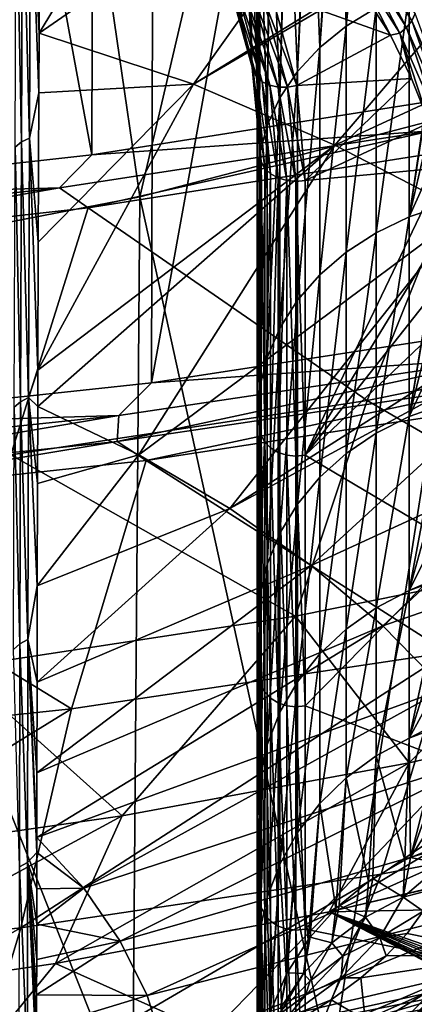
# Model space of a CAD drawing. Header units: metres. Extents: x -109 to 109, y -78 to 121.
# Tile 480 of 656: x 6.17 to 8.35, y -70.69 to -65.25. Entities that reach past the tile are written whole.
import ezdxf

# ---------------------------------------------------------------- set-up
doc = ezdxf.new("R2010")
doc.units = ezdxf.units.M
doc.layers.add('solid_508554_SW0001', color=7, linetype='CONTINUOUS')

msp = doc.modelspace()

# ---------------------------------------------------------------- linework, layer by layer
at = {"layer": 'solid_508554_SW0001'}
for points in [[(8.679568, -65.660881, 10.373251), (8.720603, -53.806625, 3.398955), (6.599189, -54.141064, 2.81969)], [(6.568147, -65.993744, 9.796714), (6.599189, -54.141064, 2.81969), (4.42756, -54.381783, 2.402754)], [(6.568147, -65.993744, 9.796714), (8.679568, -65.660881, 10.373251), (6.599189, -54.141064, 2.81969)], [(4.406734, -66.23333, 9.381738), (6.568147, -65.993744, 9.796714), (4.42756, -54.381783, 2.402754)], [(9.160439, -54.794617, 1.698173), (9.11958, -66.913872, 8.828834), (6.897811, -67.254082, 8.239582)], [(6.928705, -55.136349, 1.10628), (9.160439, -54.794617, 1.698173), (6.897811, -67.254082, 8.239582)], [(6.928705, -55.136349, 1.10628), (6.897811, -67.254082, 8.239582), (4.626338, -67.498848, 7.815628)], [(4.647057, -55.382214, 0.680429), (6.928705, -55.136349, 1.10628), (4.626338, -67.498848, 7.815628)], [(8.722846, -65.734924, 64.775879), (10.047925, -60.302502, 73.349113), (8.099108, -60.822842, 73.786934)], [(6.833147, -66.226768, 65.0597), (8.099108, -60.822842, 73.786934), (6.112429, -61.275059, 74.048141)], [(6.833147, -66.226768, 65.0597), (8.722846, -65.734924, 64.775879), (8.099108, -60.822842, 73.786934)], [(4.907339, -66.598061, 65.273888), (6.833147, -66.226768, 65.0597), (6.112429, -61.275059, 74.048141)], [(6.275365, -65.32135, 48.822262), (7.351036, -63.537388, 50.001472), (8.350706, -63.887497, 49.394333)], [(6.275365, -65.32135, 48.822262), (6.277951, -64.649918, 49.40554), (7.351036, -63.537388, 50.001472)], [(7.935505, -63.94083, 44.078503), (8.09767, -63.841423, 43.984051), (7.975189, -65.283073, 42.493587)], [(8.121918, -63.828846, 43.972095), (8.140751, -65.181992, 42.41161), (7.975189, -65.283073, 42.493587)], [(8.09767, -63.841423, 43.984051), (8.121918, -63.828846, 43.972095), (7.975189, -65.283073, 42.493587)], [(7.13067, -65.603554, 48.31292), (6.275365, -65.32135, 48.822262), (8.350706, -63.887497, 49.394333)], [(7.13067, -65.603554, 48.31292), (8.350706, -63.887497, 49.394333), (9.279592, -64.285103, 48.710468)], [(7.776372, -64.073097, 44.204178), (7.918058, -63.953369, 44.090416), (7.829485, -65.401169, 42.589367)], [(7.935505, -63.94083, 44.078503), (7.975189, -65.283073, 42.493587), (7.829485, -65.401169, 42.589367)], [(7.918058, -63.953369, 44.090416), (7.935505, -63.94083, 44.078503), (7.829485, -65.401169, 42.589367)], [(7.452459, -65.49263, 46.525612), (7.384515, -63.984989, 45.612316), (7.439012, -64.230385, 45.35128)], [(7.452459, -65.49263, 46.525612), (7.395384, -65.241585, 46.79443), (7.384515, -63.984989, 45.612316)], [(7.648664, -64.222198, 44.345852), (7.764994, -64.084412, 44.214928), (7.706512, -65.533951, 42.697052)], [(7.776372, -64.073097, 44.204178), (7.829485, -65.401169, 42.589367), (7.706512, -65.533951, 42.697052)], [(7.764994, -64.084412, 44.214928), (7.776372, -64.073097, 44.204178), (7.706512, -65.533951, 42.697052)], [(7.648664, -64.222198, 44.345852), (7.706512, -65.533951, 42.697052), (7.608694, -65.678802, 42.814526)], [(7.642294, -64.231285, 44.354488), (7.648664, -64.222198, 44.345852), (7.608694, -65.678802, 42.814526)], [(7.486363, -65.743538, 46.258709), (7.439012, -64.230385, 45.35128), (7.471802, -64.478699, 45.089233)], [(7.486363, -65.743538, 46.258709), (7.452459, -65.49263, 46.525612), (7.439012, -64.230385, 45.35128)], [(7.555707, -64.384254, 44.499832), (7.642294, -64.231285, 44.354488), (7.608694, -65.678802, 42.814526)], [(9.279366, -64.349251, 48.655594), (7.13067, -65.603554, 48.31292), (9.279592, -64.285103, 48.710468)], [(6.22783, -64.374672, 49.658268), (6.222131, -65.901428, 48.314564), (6.183236, -64.394333, 49.682369)], [(6.22783, -64.374672, 49.658268), (6.274186, -65.651733, 48.522438), (6.222131, -65.901428, 48.314564)], [(6.22783, -64.374672, 49.658268), (6.277951, -64.649918, 49.40554), (6.275365, -65.32135, 48.822262)], [(6.22783, -64.374672, 49.658268), (6.275365, -65.32135, 48.822262), (6.274186, -65.651733, 48.522438)], [(9.279366, -64.349251, 48.655594), (7.913142, -65.94088, 47.727947), (7.13067, -65.603554, 48.31292)], [(7.499924, -64.555038, 44.662109), (7.553017, -64.390335, 44.505611), (7.537958, -65.832855, 42.939468)], [(7.555707, -64.384254, 44.499832), (7.608694, -65.678802, 42.814526), (7.537958, -65.832855, 42.939468)], [(7.553017, -64.390335, 44.505611), (7.555707, -64.384254, 44.499832), (7.537958, -65.832855, 42.939468)], [(9.279366, -64.349251, 48.655594), (9.275825, -65.311646, 47.793457), (7.913142, -65.94088, 47.727947)], [(6.177534, -65.922646, 48.337292), (6.14296, -65.951332, 48.367916), (6.148665, -64.420921, 49.714832)], [(6.183236, -64.394333, 49.682369), (6.177534, -65.922646, 48.337292), (6.148665, -64.420921, 49.714832)], [(6.222131, -65.901428, 48.314564), (6.177534, -65.922646, 48.337292), (6.183236, -64.394333, 49.682369)], [(7.471802, -64.478699, 45.089233), (7.48275, -64.729065, 44.82708), (7.490259, -65.363289, 45.408688)], [(7.486363, -65.743538, 46.258709), (7.471802, -64.478699, 45.089233), (7.490259, -65.363289, 45.408688)], [(7.499924, -64.555038, 44.662109), (7.537958, -65.832855, 42.939468), (7.495699, -65.993095, 43.069424)], [(7.49939, -64.557587, 44.664532), (7.499924, -64.555038, 44.662109), (7.495699, -65.993095, 43.069424)], [(7.49939, -64.557587, 44.664532), (7.48275, -66.156349, 43.201824), (7.48275, -64.729065, 44.82708)], [(7.49939, -64.557587, 44.664532), (7.495699, -65.993095, 43.069424), (7.48275, -66.156349, 43.201824)], [(7.490259, -65.363289, 45.408688), (7.48275, -64.729065, 44.82708), (7.48275, -66.156349, 43.201824)], [(8.03965, -64.783989, 47.275368), (8.33795, -65.2528, 46.710644), (8.057091, -64.74263, 47.251995)], [(8.33795, -65.2528, 46.710644), (8.356323, -65.212914, 46.685501), (8.057091, -64.74263, 47.251995)], [(7.976366, -64.858559, 47.298008), (8.271536, -65.322456, 46.739208), (8.012156, -64.823471, 47.291042)], [(8.012156, -64.823471, 47.291042), (8.309072, -65.290108, 46.728935), (8.03965, -64.783989, 47.275368)], [(8.271536, -65.322456, 46.739208), (8.309072, -65.290108, 46.728935), (8.012156, -64.823471, 47.291042)], [(8.309072, -65.290108, 46.728935), (8.33795, -65.2528, 46.710644), (8.03965, -64.783989, 47.275368)], [(8.219502, -65.332321, 46.759251), (7.924107, -64.872925, 47.312901), (7.560061, -65.09613, 47.233521)], [(7.976366, -64.858559, 47.298008), (7.924107, -64.872925, 47.312901), (8.219502, -65.332321, 46.759251)], [(7.976366, -64.858559, 47.298008), (8.219502, -65.332321, 46.759251), (8.271536, -65.322456, 46.739208)], [(7.459511, -65.529549, 46.561367), (7.316532, -64.99678, 47.058327), (7.395384, -65.241585, 46.79443)], [(7.323434, -65.033363, 47.094498), (7.316532, -64.99678, 47.058327), (7.459511, -65.529549, 46.561367)], [(7.323434, -65.033363, 47.094498), (7.459511, -65.529549, 46.561367), (7.47944, -65.562775, 46.595856)], [(7.323434, -65.033363, 47.094498), (7.47944, -65.562775, 46.595856), (7.342936, -65.065178, 47.130573)], [(8.322908, -66.337601, 40.689632), (8.518066, -65.038979, 42.294567), (8.518064, -65.090363, 42.231003)], [(8.322908, -65.099915, 42.345043), (8.518066, -65.038979, 42.294567), (8.322908, -66.337601, 40.689632)], [(7.342936, -65.065178, 47.130573), (7.47944, -65.562775, 46.595856), (7.510907, -65.590088, 46.626751)], [(7.342936, -65.065178, 47.130573), (7.510907, -65.590088, 46.626751), (7.373723, -65.09008, 47.164131)], [(7.373723, -65.09008, 47.164131), (7.510907, -65.590088, 46.626751), (7.551795, -65.60965, 46.651985)], [(7.373723, -65.09008, 47.164131), (7.551795, -65.60965, 46.651985), (7.413721, -65.1064, 47.192905)], [(7.510138, -65.109528, 47.228809), (7.701447, -65.611725, 46.679256), (7.560061, -65.09613, 47.233521)], [(8.219502, -65.332321, 46.759251), (7.560061, -65.09613, 47.233521), (7.701447, -65.611725, 46.679256)], [(8.322908, -65.099915, 42.345043), (8.322908, -66.337601, 40.689632), (8.140751, -66.424667, 40.749531)], [(8.140751, -65.181992, 42.41161), (8.322908, -65.099915, 42.345043), (8.140751, -66.424667, 40.749531)], [(8.322908, -66.337601, 40.689632), (8.518064, -65.090363, 42.231003), (8.518063, -65.508217, 41.698475)], [(7.413721, -65.1064, 47.192905), (7.551795, -65.60965, 46.651985), (7.599352, -65.620132, 46.669849)], [(7.413721, -65.1064, 47.192905), (7.599352, -65.620132, 46.669849), (7.460237, -65.113029, 47.214958)], [(7.460237, -65.113029, 47.214958), (7.65038, -65.620842, 46.67915), (7.510138, -65.109528, 47.228809)], [(7.460237, -65.113029, 47.214958), (7.599352, -65.620132, 46.669849), (7.65038, -65.620842, 46.67915)], [(7.510138, -65.109528, 47.228809), (7.65038, -65.620842, 46.67915), (7.701447, -65.611725, 46.679256)], [(8.140751, -65.181992, 42.41161), (8.140751, -66.424667, 40.749531), (7.975189, -66.531891, 40.823292)], [(7.975189, -65.283073, 42.493587), (8.140751, -65.181992, 42.41161), (7.975189, -66.531891, 40.823292)], [(7.459511, -65.529549, 46.561367), (7.395384, -65.241585, 46.79443), (7.452459, -65.49263, 46.525612)], [(8.309072, -65.290108, 46.728935), (8.523024, -65.77887, 46.148304), (8.33795, -65.2528, 46.710644)], [(8.33795, -65.2528, 46.710644), (8.552889, -65.743813, 46.127335), (8.356323, -65.212914, 46.685501)], [(8.523024, -65.77887, 46.148304), (8.552889, -65.743813, 46.127335), (8.33795, -65.2528, 46.710644)], [(7.975189, -65.283073, 42.493587), (7.975189, -66.531891, 40.823292), (7.829485, -66.657166, 40.909473)], [(7.829485, -65.401169, 42.589367), (7.975189, -65.283073, 42.493587), (7.829485, -66.657166, 40.909473)], [(9.275825, -65.311646, 47.793457), (8.631968, -66.311874, 47.084595), (7.913142, -65.94088, 47.727947)], [(8.271536, -65.322456, 46.739208), (8.484241, -65.808365, 46.161957), (8.309072, -65.290108, 46.728935)], [(8.484241, -65.808365, 46.161957), (8.523024, -65.77887, 46.148304), (8.309072, -65.290108, 46.728935)], [(6.274186, -65.651733, 48.522438), (6.275365, -65.32135, 48.822262), (7.13067, -65.603554, 48.31292)], [(7.497767, -65.997787, 45.989998), (7.490259, -65.363289, 45.408688), (7.48275, -66.156349, 43.201824)], [(7.486363, -65.743538, 46.258709), (7.490259, -65.363289, 45.408688), (7.497767, -65.997787, 45.989998)], [(8.33728, -65.571884, 46.473595), (8.219502, -65.332321, 46.759251), (7.701447, -65.611725, 46.679256)], [(8.271536, -65.322456, 46.739208), (8.219502, -65.332321, 46.759251), (8.33728, -65.571884, 46.473595)], [(8.271536, -65.322456, 46.739208), (8.33728, -65.571884, 46.473595), (8.434416, -65.817001, 46.183239)], [(8.271536, -65.322456, 46.739208), (8.434416, -65.817001, 46.183239), (8.484241, -65.808365, 46.161957)], [(7.829485, -65.401169, 42.589367), (7.829485, -66.657166, 40.909473), (7.706512, -66.798012, 41.006367)], [(7.706512, -65.533951, 42.697052), (7.829485, -65.401169, 42.589367), (7.706512, -66.798012, 41.006367)], [(7.486363, -65.743538, 46.258709), (7.50493, -66.034981, 46.025368), (7.452459, -65.49263, 46.525612)], [(7.459511, -65.529549, 46.561367), (7.452459, -65.49263, 46.525612), (7.50493, -66.034981, 46.025368)], [(7.459511, -65.529549, 46.561367), (7.50493, -66.034981, 46.025368), (7.525039, -66.069641, 46.058231)], [(7.47944, -65.562775, 46.595856), (7.459511, -65.529549, 46.561367), (7.525039, -66.069641, 46.058231)], [(7.706512, -65.533951, 42.697052), (7.706512, -66.798012, 41.006367), (7.608694, -66.95166, 41.112068)], [(7.608694, -65.678802, 42.814526), (7.706512, -65.533951, 42.697052), (7.608694, -66.95166, 41.112068)], [(8.322908, -66.337601, 40.689632), (8.518063, -65.508217, 41.698475), (8.518078, -65.909012, 41.159622)], [(7.47944, -65.562775, 46.595856), (7.525039, -66.069641, 46.058231), (7.556745, -66.099388, 46.086437)], [(7.510907, -65.590088, 46.626751), (7.47944, -65.562775, 46.595856), (7.556745, -66.099388, 46.086437)], [(7.510907, -65.590088, 46.626751), (7.556745, -66.099388, 46.086437), (7.597919, -66.122223, 46.108089)], [(7.551795, -65.60965, 46.651985), (7.510907, -65.590088, 46.626751), (7.597919, -66.122223, 46.108089)], [(8.33728, -65.571884, 46.473595), (7.701447, -65.611725, 46.679256), (7.74857, -66.136841, 46.121948)], [(8.434416, -65.817001, 46.183239), (8.33728, -65.571884, 46.473595), (7.74857, -66.136841, 46.121948)], [(6.269162, -67.185478, 47.007729), (7.13067, -65.603554, 48.31292), (7.913142, -65.94088, 47.727947)], [(6.269162, -67.185478, 47.007729), (6.271356, -66.477669, 47.733166), (7.13067, -65.603554, 48.31292)], [(6.271356, -66.477669, 47.733166), (6.274186, -65.651733, 48.522438), (7.13067, -65.603554, 48.31292)], [(7.551795, -65.60965, 46.651985), (7.597919, -66.122223, 46.108089), (7.645796, -66.136612, 46.121735)], [(7.599352, -65.620132, 46.669849), (7.551795, -65.60965, 46.651985), (7.645796, -66.136612, 46.121735)], [(7.599352, -65.620132, 46.669849), (7.645796, -66.136612, 46.121735), (7.697163, -66.141602, 46.126461)], [(7.65038, -65.620842, 46.67915), (7.599352, -65.620132, 46.669849), (7.697163, -66.141602, 46.126461)], [(7.65038, -65.620842, 46.67915), (7.74857, -66.136841, 46.121948), (7.701447, -65.611725, 46.679256)], [(7.65038, -65.620842, 46.67915), (7.697163, -66.141602, 46.126461), (7.74857, -66.136841, 46.121948)], [(6.222131, -65.901428, 48.314564), (6.274186, -65.651733, 48.522438), (6.271356, -66.477669, 47.733166)], [(8.447195, -65.860809, 10.418301), (8.679568, -65.660881, 10.373251), (6.568147, -65.993744, 9.796714)], [(7.608694, -65.678802, 42.814526), (7.608694, -66.95166, 41.112068), (7.537958, -67.115082, 41.224495)], [(7.537958, -65.832855, 42.939468), (7.608694, -65.678802, 42.814526), (7.537958, -67.115082, 41.224495)], [(6.833147, -66.226768, 65.0597), (7.890689, -71.045532, 56.006474), (8.722846, -65.734924, 64.775879)], [(7.486363, -65.743538, 46.258709), (7.497767, -65.997787, 45.989998), (7.50493, -66.034981, 46.025368)], [(8.722846, -65.734924, 64.775879), (7.890689, -71.045532, 56.006474), (8.974111, -70.72364, 55.820873)], [(8.447195, -65.860809, 10.418301), (6.389234, -66.175934, 9.872494), (6.547425, -66.287132, 10.055395)], [(8.447195, -65.860809, 10.418301), (6.568147, -65.993744, 9.796714), (6.389234, -66.175934, 9.872494)], [(8.447195, -65.860809, 10.418301), (6.547425, -66.287132, 10.055395), (8.652186, -65.955315, 10.630114)], [(7.537958, -65.832855, 42.939468), (7.537958, -67.115082, 41.224495), (7.495699, -67.285049, 41.341423)], [(7.495699, -65.993095, 43.069424), (7.537958, -65.832855, 42.939468), (7.495699, -67.285049, 41.341423)], [(8.510529, -66.067055, 45.888897), (8.434416, -65.817001, 46.183239), (7.74857, -66.136841, 46.121948)], [(6.222131, -65.901428, 48.314564), (6.217552, -67.336281, 46.873127), (6.177534, -65.922646, 48.337292)], [(6.222131, -65.901428, 48.314564), (6.269162, -67.185478, 47.007729), (6.217552, -67.336281, 46.873127)], [(6.222131, -65.901428, 48.314564), (6.271356, -66.477669, 47.733166), (6.269162, -67.185478, 47.007729)], [(8.322908, -66.337601, 40.689632), (8.518078, -65.909012, 41.159622), (8.518068, -66.272408, 40.644794)], [(6.172954, -67.358971, 46.894386), (6.138377, -67.389618, 46.923038), (6.14296, -65.951332, 48.367916)], [(6.177534, -65.922646, 48.337292), (6.172954, -67.358971, 46.894386), (6.14296, -65.951332, 48.367916)], [(6.217552, -67.336281, 46.873127), (6.172954, -67.358971, 46.894386), (6.177534, -65.922646, 48.337292)], [(6.268579, -67.384644, 46.794769), (6.269162, -67.185478, 47.007729), (7.913142, -65.94088, 47.727947)], [(6.828604, -67.653328, 46.322571), (6.268579, -67.384644, 46.794769), (7.913142, -65.94088, 47.727947)], [(8.090868, -67.351494, 12.443469), (8.652186, -65.955315, 10.630114), (6.547425, -66.287132, 10.055395)], [(6.828604, -67.653328, 46.322571), (7.913142, -65.94088, 47.727947), (8.631968, -66.311874, 47.084595)], [(8.090868, -67.351494, 12.443469), (10.003725, -66.967171, 13.109138), (8.652186, -65.955315, 10.630114)], [(6.389234, -66.175934, 9.872494), (6.568147, -65.993744, 9.796714), (4.406734, -66.23333, 9.381738)], [(7.495699, -65.993095, 43.069424), (7.48275, -67.458229, 41.460556), (7.48275, -66.156349, 43.201824)], [(7.495699, -65.993095, 43.069424), (7.495699, -67.285049, 41.341423), (7.48275, -67.458229, 41.460556)], [(7.497767, -67.50592, 44.269611), (7.497767, -65.997787, 45.989998), (7.48275, -66.156349, 43.201824)], [(7.50493, -67.545815, 44.301914), (7.497767, -65.997787, 45.989998), (7.497767, -67.50592, 44.269611)], [(7.50493, -66.034981, 46.025368), (7.497767, -65.997787, 45.989998), (7.50493, -67.545815, 44.301914)], [(7.50493, -66.034981, 46.025368), (7.50493, -67.545815, 44.301914), (7.525039, -67.582932, 44.331974)], [(7.525039, -66.069641, 46.058231), (7.50493, -66.034981, 46.025368), (7.525039, -67.582932, 44.331974)], [(7.556745, -66.099388, 46.086437), (7.525039, -66.069641, 46.058231), (7.525039, -67.582932, 44.331974)], [(8.510529, -66.067055, 45.888897), (7.74857, -66.136841, 46.121948), (7.74857, -67.654892, 44.390255)], [(8.5652, -66.321175, 45.591579), (8.510529, -66.067055, 45.888897), (7.74857, -67.654892, 44.390255)], [(7.556745, -66.099388, 46.086437), (7.525039, -67.582932, 44.331974), (7.556745, -67.614784, 44.357773)], [(7.597919, -66.122223, 46.108089), (7.556745, -66.099388, 46.086437), (7.556745, -67.614784, 44.357773)], [(7.597919, -66.122223, 46.108089), (7.556745, -67.614784, 44.357773), (7.597919, -67.639244, 44.377579)], [(7.645796, -66.136612, 46.121735), (7.597919, -66.122223, 46.108089), (7.597919, -67.639244, 44.377579)], [(6.389234, -66.175934, 9.872494), (4.285237, -66.402657, 9.479798), (4.392831, -66.525963, 9.641727)], [(6.389234, -66.175934, 9.872494), (4.406734, -66.23333, 9.381738), (4.285237, -66.402657, 9.479798)], [(6.389234, -66.175934, 9.872494), (4.392831, -66.525963, 9.641727), (6.547425, -66.287132, 10.055395)], [(7.497767, -67.50592, 44.269611), (7.48275, -66.156349, 43.201824), (7.48275, -67.458229, 41.460556)], [(7.645796, -66.136612, 46.121735), (7.597919, -67.639244, 44.377579), (7.645797, -67.654655, 44.39006)], [(7.645796, -66.136612, 46.121735), (7.645797, -67.654655, 44.39006), (7.697163, -67.659996, 44.394382)], [(7.697163, -66.141602, 46.126461), (7.645796, -66.136612, 46.121735), (7.697163, -67.659996, 44.394382)], [(7.697163, -66.141602, 46.126461), (7.74857, -67.654892, 44.390255), (7.74857, -66.136841, 46.121948)], [(7.697163, -66.141602, 46.126461), (7.697163, -67.659996, 44.394382), (7.74857, -67.654892, 44.390255)], [(4.907339, -66.598061, 65.273888), (6.791881, -71.325768, 56.168079), (6.833147, -66.226768, 65.0597)], [(6.833147, -66.226768, 65.0597), (6.791881, -71.325768, 56.168079), (7.890689, -71.045532, 56.006474)], [(6.119717, -67.653328, 11.920686), (6.547425, -66.287132, 10.055395), (4.392831, -66.525963, 9.641727)], [(6.119717, -67.653328, 11.920686), (8.090868, -67.351494, 12.443469), (6.547425, -66.287132, 10.055395)], [(8.322908, -67.441086, 38.941898), (8.518068, -66.272408, 40.644794), (8.518065, -66.295387, 40.611336)], [(8.322908, -66.337601, 40.689632), (8.518068, -66.272408, 40.644794), (8.322908, -67.441086, 38.941898)], [(8.322908, -67.441086, 38.941898), (8.518065, -66.295387, 40.611336), (8.518078, -66.668526, 40.051834)], [(7.330722, -67.948814, 45.810158), (6.828604, -67.653328, 46.322571), (8.631968, -66.311874, 47.084595)], [(7.330722, -67.948814, 45.810158), (8.631968, -66.311874, 47.084595), (9.271282, -66.717621, 46.388237)], [(8.598078, -66.578156, 45.292671), (8.5652, -66.321175, 45.591579), (7.74857, -67.654892, 44.390255)], [(8.322908, -66.337601, 40.689632), (8.322908, -67.441086, 38.941898), (8.140751, -67.532593, 38.994751)], [(8.140751, -66.424667, 40.749531), (8.322908, -66.337601, 40.689632), (8.140751, -67.532593, 38.994751)], [(8.140751, -66.424667, 40.749531), (8.140751, -67.532593, 38.994751), (7.975189, -67.645294, 39.059841)], [(7.975189, -66.531891, 40.823292), (8.140751, -66.424667, 40.749531), (7.975189, -67.645294, 39.059841)], [(7.975189, -66.531891, 40.823292), (7.975189, -67.645294, 39.059841), (7.829485, -67.776962, 39.135887)], [(7.829485, -66.657166, 40.909473), (7.975189, -66.531891, 40.823292), (7.829485, -67.776962, 39.135887)], [(4.907339, -66.598061, 65.273888), (5.679892, -71.563828, 56.305351), (6.791881, -71.325768, 56.168079)], [(8.609041, -66.836716, 44.993641), (8.598078, -66.578156, 45.292671), (7.74857, -67.654892, 44.390255)], [(7.829485, -66.657166, 40.909473), (7.829485, -67.776962, 39.135887), (7.706512, -67.925003, 39.22139)], [(7.706512, -66.798012, 41.006367), (7.829485, -66.657166, 40.909473), (7.706512, -67.925003, 39.22139)], [(8.322908, -67.441086, 38.941898), (8.518078, -66.668526, 40.051834), (8.518078, -67.028595, 39.480572)], [(9.270782, -66.897072, 46.194889), (7.330722, -67.948814, 45.810158), (9.271282, -66.717621, 46.388237)], [(7.706512, -66.798012, 41.006367), (7.706512, -67.925003, 39.22139), (7.608694, -68.086502, 39.314663)], [(7.608694, -66.95166, 41.112068), (7.706512, -66.798012, 41.006367), (7.608694, -68.086502, 39.314663)], [(8.609041, -68.165131, 43.344677), (8.609041, -66.836716, 44.993641), (7.74857, -67.654892, 44.390255)], [(8.884029, -67.112854, 8.865945), (6.897811, -67.254082, 8.239582), (9.11958, -66.913872, 8.828834)], [(9.270782, -66.897072, 46.194889), (7.781757, -68.264191, 45.263252), (7.330722, -67.948814, 45.810158)], [(9.270782, -66.897072, 46.194889), (9.268956, -67.581245, 45.425156), (7.781757, -68.264191, 45.263252)], [(7.608694, -66.95166, 41.112068), (7.608694, -68.086502, 39.314663), (7.537958, -68.25827, 39.413872)], [(7.537958, -67.115082, 41.224495), (7.608694, -66.95166, 41.112068), (7.537958, -68.25827, 39.413872)], [(8.090868, -67.351494, 12.443469), (9.514198, -68.17852, 15.059), (10.003725, -66.967171, 13.109138)], [(8.322908, -67.441086, 38.941898), (8.518078, -67.028595, 39.480572), (8.518071, -67.372566, 38.902321)], [(8.884029, -67.112854, 8.865945), (8.871637, -67.257553, 8.99117), (6.707304, -67.579727, 8.433146)], [(6.716673, -67.435478, 8.307141), (8.884029, -67.112854, 8.865945), (6.707304, -67.579727, 8.433146)], [(6.716673, -67.435478, 8.307141), (6.897811, -67.254082, 8.239582), (8.884029, -67.112854, 8.865945)], [(7.537958, -67.115082, 41.224495), (7.537958, -68.25827, 39.413872), (7.495699, -68.43692, 39.517052)], [(7.495699, -67.285049, 41.341423), (7.537958, -67.115082, 41.224495), (7.495699, -68.43692, 39.517052)], [(6.217552, -67.336281, 46.873127), (6.269162, -67.185478, 47.007729), (6.268579, -67.384644, 46.794769)], [(6.716673, -67.435478, 8.307141), (4.626338, -67.498848, 7.815628), (6.897811, -67.254082, 8.239582)], [(6.707304, -67.579727, 8.433146), (8.871637, -67.257553, 8.99117), (6.869135, -67.68412, 8.615027)], [(8.871637, -67.257553, 8.99117), (9.081669, -67.345329, 9.201829), (6.869135, -67.68412, 8.615027)], [(7.495699, -67.285049, 41.341423), (7.48275, -68.618935, 39.622177), (7.48275, -67.458229, 41.460556)], [(7.495699, -67.285049, 41.341423), (7.495699, -68.43692, 39.517052), (7.48275, -68.618935, 39.622177)], [(6.119717, -67.653328, 11.920686), (7.694947, -68.544037, 14.425905), (8.090868, -67.351494, 12.443469)], [(6.172954, -67.358971, 46.894386), (6.169516, -68.697052, 45.359928), (6.138377, -67.389618, 46.923038)], [(6.214114, -68.672997, 45.340233), (6.169516, -68.697052, 45.359928), (6.172954, -67.358971, 46.894386)], [(6.217552, -67.336281, 46.873127), (6.214114, -68.672997, 45.340233), (6.172954, -67.358971, 46.894386)], [(6.217552, -67.336281, 46.873127), (6.265973, -68.377007, 45.6698), (6.214114, -68.672997, 45.340233)], [(6.217552, -67.336281, 46.873127), (6.268579, -67.384644, 46.794769), (6.267403, -67.811417, 46.324444)], [(6.217552, -67.336281, 46.873127), (6.267403, -67.811417, 46.324444), (6.265973, -68.377007, 45.6698)], [(6.267403, -67.811417, 46.324444), (6.268579, -67.384644, 46.794769), (6.828604, -67.653328, 46.322571)], [(8.537952, -68.746323, 10.973067), (6.869135, -67.68412, 8.615027), (9.081669, -67.345329, 9.201829)], [(8.090868, -67.351494, 12.443469), (7.694947, -68.544037, 14.425905), (9.514198, -68.17852, 15.059)], [(8.322908, -68.403503, 37.11269), (8.518071, -67.372566, 38.902321), (8.518078, -67.705467, 38.308186)], [(8.322908, -67.441086, 38.941898), (8.518071, -67.372566, 38.902321), (8.322908, -68.403503, 37.11269)], [(6.716673, -67.435478, 8.307141), (6.707304, -67.579727, 8.433146), (4.497154, -67.81144, 8.031813)], [(4.503436, -67.667511, 7.905248), (6.716673, -67.435478, 8.307141), (4.497154, -67.81144, 8.031813)], [(4.503436, -67.667511, 7.905248), (4.626338, -67.498848, 7.815628), (6.716673, -67.435478, 8.307141)], [(6.169516, -68.697052, 45.359928), (6.134938, -68.72953, 45.386482), (6.138377, -67.389618, 46.923038)], [(8.322908, -67.441086, 38.941898), (8.322908, -68.403503, 37.11269), (8.140751, -68.498894, 37.158173)], [(8.140751, -67.532593, 38.994751), (8.322908, -67.441086, 38.941898), (8.140751, -68.498894, 37.158173)], [(7.497767, -68.881828, 42.427299), (7.48275, -67.458229, 41.460556), (7.48275, -68.618935, 39.622177)], [(7.497767, -68.881828, 42.427299), (7.497767, -67.50592, 44.269611), (7.48275, -67.458229, 41.460556)], [(7.50493, -68.924126, 42.456375), (7.497767, -67.50592, 44.269611), (7.497767, -68.881828, 42.427299)], [(7.50493, -68.924126, 42.456375), (7.50493, -67.545815, 44.301914), (7.497767, -67.50592, 44.269611)], [(7.525039, -68.963486, 42.483433), (7.525039, -67.582932, 44.331974), (7.50493, -67.545815, 44.301914)], [(7.50493, -68.924126, 42.456375), (7.525039, -68.963486, 42.483433), (7.50493, -67.545815, 44.301914)], [(8.140751, -67.532593, 38.994751), (8.140751, -68.498894, 37.158173), (7.975189, -68.616371, 37.214188)], [(7.975189, -67.645294, 39.059841), (8.140751, -67.532593, 38.994751), (7.975189, -68.616371, 37.214188)], [(4.497154, -67.81144, 8.031813), (6.707304, -67.579727, 8.433146), (4.607106, -67.927872, 8.192836)], [(6.707304, -67.579727, 8.433146), (6.869135, -67.68412, 8.615027), (4.607106, -67.927872, 8.192836)], [(7.556745, -68.997261, 42.506653), (7.556745, -67.614784, 44.357773), (7.525039, -67.582932, 44.331974)], [(7.525039, -68.963486, 42.483433), (7.556745, -68.997261, 42.506653), (7.525039, -67.582932, 44.331974)], [(9.268956, -67.581245, 45.425156), (8.178565, -68.59726, 44.685661), (7.781757, -68.264191, 45.263252)], [(9.268956, -67.581245, 45.425156), (9.267487, -68.219193, 44.656647), (8.178565, -68.59726, 44.685661)], [(6.119717, -67.653328, 11.920686), (5.820252, -68.8311, 13.928703), (7.694947, -68.544037, 14.425905)], [(6.265973, -68.377007, 45.6698), (6.828604, -67.653328, 46.322571), (7.330722, -67.948814, 45.810158)], [(6.265973, -68.377007, 45.6698), (6.267403, -67.811417, 46.324444), (6.828604, -67.653328, 46.322571)], [(7.597919, -69.023193, 42.524483), (7.597919, -67.639244, 44.377579), (7.556745, -67.614784, 44.357773)], [(7.556745, -68.997261, 42.506653), (7.597919, -69.023193, 42.524483), (7.556745, -67.614784, 44.357773)], [(7.645797, -69.039543, 42.535717), (7.645797, -67.654655, 44.39006), (7.597919, -67.639244, 44.377579)], [(7.597919, -69.023193, 42.524483), (7.645797, -69.039543, 42.535717), (7.597919, -67.639244, 44.377579)], [(7.697163, -69.045204, 42.539608), (7.697163, -67.659996, 44.394382), (7.645797, -67.654655, 44.39006)], [(7.645797, -69.039543, 42.535717), (7.697163, -69.045204, 42.539608), (7.645797, -67.654655, 44.39006)], [(7.697163, -67.659996, 44.394382), (7.74857, -69.039795, 42.535892), (7.74857, -67.654892, 44.390255)], [(8.609041, -68.165131, 43.344677), (7.74857, -67.654892, 44.390255), (7.74857, -69.039795, 42.535892)], [(7.975189, -67.645294, 39.059841), (7.975189, -68.616371, 37.214188), (7.829485, -68.753616, 37.279629)], [(7.829485, -67.776962, 39.135887), (7.975189, -67.645294, 39.059841), (7.829485, -68.753616, 37.279629)], [(6.455026, -69.056381, 10.436032), (4.607106, -67.927872, 8.192836), (6.869135, -67.68412, 8.615027)], [(8.537952, -68.746323, 10.973067), (6.455026, -69.056381, 10.436032), (6.869135, -67.68412, 8.615027)], [(7.697163, -69.045204, 42.539608), (7.74857, -69.039795, 42.535892), (7.697163, -67.659996, 44.394382)], [(8.322908, -68.403503, 37.11269), (8.518078, -67.705467, 38.308186), (8.518078, -68.020164, 37.710732)], [(7.829485, -67.776962, 39.135887), (7.829485, -68.753616, 37.279629), (7.706512, -68.907928, 37.353207)], [(7.706512, -67.925003, 39.22139), (7.829485, -67.776962, 39.135887), (7.706512, -68.907928, 37.353207)], [(6.455026, -69.056381, 10.436032), (4.328004, -69.279373, 10.049794), (4.607106, -67.927872, 8.192836)], [(7.706512, -67.925003, 39.22139), (7.706512, -68.907928, 37.353207), (7.608694, -69.076271, 37.433472)], [(7.608694, -68.086502, 39.314663), (7.706512, -67.925003, 39.22139), (7.608694, -69.076271, 37.433472)], [(6.264865, -68.90918, 45.018185), (7.330722, -67.948814, 45.810158), (7.781757, -68.264191, 45.263252)], [(6.264865, -68.90918, 45.018185), (6.265973, -68.377007, 45.6698), (7.330722, -67.948814, 45.810158)], [(8.322908, -68.403503, 37.11269), (8.518078, -68.020164, 37.710732), (8.518065, -68.318138, 37.107834)], [(7.608694, -68.086502, 39.314663), (7.608694, -69.076271, 37.433472), (7.537958, -69.255318, 37.518845)], [(7.537958, -68.25827, 39.413872), (7.608694, -68.086502, 39.314663), (7.537958, -69.255318, 37.518845)], [(9.514198, -68.17852, 15.059), (7.694947, -68.544037, 14.425905), (8.323489, -69.355896, 16.850292)], [(8.609041, -69.370804, 41.603958), (8.609041, -68.165131, 43.344677), (7.74857, -69.039795, 42.535892)], [(9.514198, -68.17852, 15.059), (8.323489, -69.355896, 16.850292), (9.860261, -69.001831, 17.463547)], [(9.267487, -68.219193, 44.656647), (8.518381, -68.945702, 44.081413), (8.178565, -68.59726, 44.685661)], [(6.263831, -69.410027, 44.370098), (7.781757, -68.264191, 45.263252), (8.178565, -68.59726, 44.685661)], [(6.263831, -69.410027, 44.370098), (6.264865, -68.90918, 45.018185), (7.781757, -68.264191, 45.263252)], [(7.537958, -68.25827, 39.413872), (7.537958, -69.255318, 37.518845), (7.495699, -69.441544, 37.607639)], [(7.495699, -68.43692, 39.517052), (7.537958, -68.25827, 39.413872), (7.495699, -69.441544, 37.607639)], [(8.167993, -69.97139, 12.924731), (8.537952, -68.746323, 10.973067), (10.562556, -68.351318, 11.657229)], [(10.104867, -69.593506, 13.579248), (8.167993, -69.97139, 12.924731), (10.562556, -68.351318, 11.657229)], [(8.322908, -68.403503, 37.11269), (8.518065, -68.318138, 37.107834), (8.518068, -68.332085, 37.078636)], [(8.322908, -69.218887, 35.213371), (8.518068, -68.332085, 37.078636), (8.518078, -68.599785, 36.499077)], [(8.322908, -68.403503, 37.11269), (8.518068, -68.332085, 37.078636), (8.322908, -69.218887, 35.213371)], [(6.214114, -68.672997, 45.340233), (6.265973, -68.377007, 45.6698), (6.264865, -68.90918, 45.018185)], [(8.322908, -68.403503, 37.11269), (8.322908, -69.218887, 35.213371), (8.140751, -69.317558, 35.251202)], [(8.140751, -68.498894, 37.158173), (8.322908, -68.403503, 37.11269), (8.140751, -69.317558, 35.251202)], [(7.495699, -68.43692, 39.517052), (7.48275, -69.631271, 37.698105), (7.48275, -68.618935, 39.622177)], [(7.495699, -68.43692, 39.517052), (7.495699, -69.441544, 37.607639), (7.48275, -69.631271, 37.698105)], [(8.140751, -68.498894, 37.158173), (8.140751, -69.317558, 35.251202), (7.975189, -69.439079, 35.297791)], [(7.975189, -68.616371, 37.214188), (8.140751, -68.498894, 37.158173), (7.975189, -69.439079, 35.297791)], [(7.694947, -68.544037, 14.425905), (5.820252, -68.8311, 13.928703), (6.736303, -69.649132, 16.342392)], [(7.694947, -68.544037, 14.425905), (6.736303, -69.649132, 16.342392), (8.323489, -69.355896, 16.850292)], [(6.263283, -69.767921, 43.884182), (8.178565, -68.59726, 44.685661), (8.518381, -68.945702, 44.081413)], [(6.263283, -69.767921, 43.884182), (6.263831, -69.410027, 44.370098), (8.178565, -68.59726, 44.685661)], [(7.497767, -70.109062, 40.482792), (7.48275, -68.618935, 39.622177), (7.48275, -69.631271, 37.698105)], [(7.497767, -70.109062, 40.482792), (7.497767, -68.881828, 42.427299), (7.48275, -68.618935, 39.622177)], [(7.975189, -68.616371, 37.214188), (7.975189, -69.439079, 35.297791), (7.829485, -69.581055, 35.352222)], [(7.829485, -68.753616, 37.279629), (7.975189, -68.616371, 37.214188), (7.829485, -69.581055, 35.352222)], [(8.322908, -69.218887, 35.213371), (8.518078, -68.599785, 36.499077), (8.518063, -68.866043, 35.882545)], [(6.214114, -68.672997, 45.340233), (6.211832, -69.905746, 43.722549), (6.169516, -68.697052, 45.359928)], [(6.214114, -68.672997, 45.340233), (6.263099, -69.850571, 43.7691), (6.211832, -69.905746, 43.722549)], [(6.214114, -68.672997, 45.340233), (6.264865, -68.90918, 45.018185), (6.263831, -69.410027, 44.370098)], [(6.214114, -68.672997, 45.340233), (6.263831, -69.410027, 44.370098), (6.263283, -69.767921, 43.884182)], [(6.214114, -68.672997, 45.340233), (6.263283, -69.767921, 43.884182), (6.263099, -69.850571, 43.7691)], [(6.169516, -68.697052, 45.359928), (6.167234, -69.931061, 43.740601), (6.134938, -68.72953, 45.386482)], [(6.211832, -69.905746, 43.722549), (6.167234, -69.931061, 43.740601), (6.169516, -68.697052, 45.359928)], [(6.175321, -70.268013, 12.410967), (6.455026, -69.056381, 10.436032), (8.537952, -68.746323, 10.973067)], [(8.167993, -69.97139, 12.924731), (6.175321, -70.268013, 12.410967), (8.537952, -68.746323, 10.973067)], [(7.829485, -68.753616, 37.279629), (7.829485, -69.581055, 35.352222), (7.706512, -69.740685, 35.413422)], [(7.706512, -68.907928, 37.353207), (7.829485, -68.753616, 37.279629), (7.706512, -69.740685, 35.413422)], [(5.820252, -68.8311, 13.928703), (5.108315, -69.879761, 15.942926), (6.736303, -69.649132, 16.342392)], [(7.50493, -70.153503, 40.508461), (7.497767, -68.881828, 42.427299), (7.497767, -70.109062, 40.482792)], [(7.50493, -70.153503, 40.508461), (7.50493, -68.924126, 42.456375), (7.497767, -68.881828, 42.427299)], [(7.706512, -68.907928, 37.353207), (7.706512, -69.740685, 35.413422), (7.608694, -69.914825, 35.480179)], [(7.608694, -69.076271, 37.433472), (7.706512, -68.907928, 37.353207), (7.608694, -69.914825, 35.480179)], [(8.322908, -69.218887, 35.213371), (8.518063, -68.866043, 35.882545), (8.518064, -69.118301, 35.25441)], [(6.522842, -70.047661, 43.395683), (6.263283, -69.767921, 43.884182), (8.518381, -68.945702, 44.081413)], [(6.522842, -70.047661, 43.395683), (8.518381, -68.945702, 44.081413), (8.798837, -69.307091, 43.45472)], [(7.525039, -70.19487, 40.532349), (7.525039, -68.963486, 42.483433), (7.50493, -68.924126, 42.456375)], [(7.50493, -70.153503, 40.508461), (7.525039, -70.19487, 40.532349), (7.50493, -68.924126, 42.456375)], [(7.556745, -70.230362, 40.552853), (7.556745, -68.997261, 42.506653), (7.525039, -68.963486, 42.483433)], [(7.525039, -70.19487, 40.532349), (7.556745, -70.230362, 40.552853), (7.525039, -68.963486, 42.483433)], [(7.597919, -70.257614, 40.568592), (7.597919, -69.023193, 42.524483), (7.556745, -68.997261, 42.506653)], [(7.556745, -70.230362, 40.552853), (7.597919, -70.257614, 40.568592), (7.556745, -68.997261, 42.506653)], [(7.881608, -70.179581, 19.008846), (9.860261, -69.001831, 17.463547), (8.323489, -69.355896, 16.850292)], [(7.881608, -70.179581, 19.008846), (9.345189, -69.834747, 19.605686), (9.860261, -69.001831, 17.463547)], [(4.140467, -70.481339, 12.041465), (4.328004, -69.279373, 10.049794), (6.455026, -69.056381, 10.436032)], [(6.175321, -70.268013, 12.410967), (4.140467, -70.481339, 12.041465), (6.455026, -69.056381, 10.436032)], [(7.645797, -70.274788, 40.57851), (7.645797, -69.039543, 42.535717), (7.597919, -69.023193, 42.524483)], [(7.597919, -70.257614, 40.568592), (7.645797, -70.274788, 40.57851), (7.597919, -69.023193, 42.524483)], [(7.697163, -70.280739, 40.581944), (7.697163, -69.045204, 42.539608), (7.645797, -69.039543, 42.535717)], [(7.645797, -70.274788, 40.57851), (7.697163, -70.280739, 40.581944), (7.645797, -69.039543, 42.535717)], [(7.697163, -69.045204, 42.539608), (7.74857, -70.275055, 40.578663), (7.74857, -69.039795, 42.535892)], [(7.697163, -70.280739, 40.581944), (7.74857, -70.275055, 40.578663), (7.697163, -69.045204, 42.539608)], [(8.609041, -69.370804, 41.603958), (7.74857, -69.039795, 42.535892), (7.74857, -70.275055, 40.578663)], [(7.608694, -69.076271, 37.433472), (7.608694, -69.914825, 35.480179), (7.537958, -70.100037, 35.551186)], [(7.537958, -69.255318, 37.518845), (7.608694, -69.076271, 37.433472), (7.537958, -70.100037, 35.551186)], [(8.322908, -69.218887, 35.213371), (8.518064, -69.118301, 35.25441), (8.518066, -69.144737, 35.185745)], [(8.330753, -69.877922, 33.256645), (8.322908, -69.218887, 35.213371), (8.518066, -69.144737, 35.185745)], [(8.330753, -69.877922, 33.256645), (8.518066, -69.144737, 35.185745), (8.518075, -69.358513, 34.607883)], [(8.299351, -69.892891, 33.261066), (8.140751, -69.317558, 35.251202), (8.322908, -69.218887, 35.213371)], [(8.330753, -69.877922, 33.256645), (8.299351, -69.892891, 33.261066), (8.322908, -69.218887, 35.213371)], [(7.537958, -69.255318, 37.518845), (7.537958, -70.100037, 35.551186), (7.495699, -70.292679, 35.625038)], [(7.495699, -69.441544, 37.607639), (7.537958, -69.255318, 37.518845), (7.495699, -70.292679, 35.625038)], [(6.724779, -70.340637, 42.887623), (6.522842, -70.047661, 43.395683), (8.798837, -69.307091, 43.45472)], [(6.724779, -70.340637, 42.887623), (8.798837, -69.307091, 43.45472), (9.017979, -69.678902, 42.809948)], [(8.09767, -70.012016, 33.296272), (7.975189, -69.439079, 35.297791), (8.140751, -69.317558, 35.251202)], [(8.121918, -69.995377, 33.291355), (8.09767, -70.012016, 33.296272), (8.140751, -69.317558, 35.251202)], [(8.299351, -69.892891, 33.261066), (8.121918, -69.995377, 33.291355), (8.140751, -69.317558, 35.251202)], [(6.366735, -70.46489, 18.514671), (8.323489, -69.355896, 16.850292), (6.736303, -69.649132, 16.342392)], [(6.366735, -70.46489, 18.514671), (7.881608, -70.179581, 19.008846), (8.323489, -69.355896, 16.850292)], [(8.609041, -70.447433, 39.780598), (8.609041, -69.370804, 41.603958), (7.74857, -70.275055, 40.578663)], [(8.330753, -69.877922, 33.256645), (8.518075, -69.358513, 34.607883), (8.518065, -69.587669, 33.936691)], [(7.495699, -69.441544, 37.607639), (7.48275, -70.488945, 35.700279), (7.48275, -69.631271, 37.698105)], [(7.495699, -69.441544, 37.607639), (7.495699, -70.292679, 35.625038), (7.48275, -70.488945, 35.700279)], [(7.918058, -70.160103, 33.340034), (7.829485, -69.581055, 35.352222), (7.975189, -69.439079, 35.297791)], [(7.935505, -70.143517, 33.335133), (7.918058, -70.160103, 33.340034), (7.975189, -69.439079, 35.297791)], [(8.09767, -70.012016, 33.296272), (7.935505, -70.143517, 33.335133), (7.975189, -69.439079, 35.297791)], [(7.764994, -70.333458, 33.391262), (7.706512, -69.740685, 35.413422), (7.829485, -69.581055, 35.352222)], [(7.746911, -71.038475, 14.957135), (8.167993, -69.97139, 12.924731), (10.104867, -69.593506, 13.579248)], [(9.583935, -70.680077, 15.577909), (7.746911, -71.038475, 14.957135), (10.104867, -69.593506, 13.579248)], [(7.776372, -70.318489, 33.386841), (7.764994, -70.333458, 33.391262), (7.829485, -69.581055, 35.352222)], [(7.918058, -70.160103, 33.340034), (7.776372, -70.318489, 33.386841), (7.829485, -69.581055, 35.352222)], [(8.330753, -69.877922, 33.256645), (8.518065, -69.587669, 33.936691), (8.518071, -69.805695, 33.235298)], [(4.811081, -70.688721, 18.126989), (6.736303, -69.649132, 16.342392), (5.108315, -69.879761, 15.942926)], [(4.811081, -70.688721, 18.126989), (6.366735, -70.46489, 18.514671), (6.736303, -69.649132, 16.342392)], [(7.497767, -72.08828, 36.335617), (7.48275, -69.631271, 37.698105), (7.48275, -70.488945, 35.700279)], [(7.497767, -71.180077, 38.448055), (7.497767, -70.109062, 40.482792), (7.48275, -69.631271, 37.698105)], [(7.497767, -72.08828, 36.335617), (7.497767, -71.180077, 38.448055), (7.48275, -69.631271, 37.698105)], [(6.874099, -70.64138, 42.366089), (6.724779, -70.340637, 42.887623), (9.017979, -69.678902, 42.809948)], [(6.874099, -70.64138, 42.366089), (9.017979, -69.678902, 42.809948), (9.174279, -70.058556, 42.151585)], [(6.263099, -69.850571, 43.7691), (6.263283, -69.767921, 43.884182), (6.522842, -70.047661, 43.395683)], [(7.642294, -70.527756, 33.448681), (7.608694, -69.914825, 35.480179), (7.706512, -69.740685, 35.413422)], [(7.648664, -70.515739, 33.445129), (7.642294, -70.527756, 33.448681), (7.706512, -69.740685, 35.413422)], [(7.764994, -70.333458, 33.391262), (7.648664, -70.515739, 33.445129), (7.706512, -69.740685, 35.413422)], [(9.339608, -69.840157, 19.619169), (9.345189, -69.834747, 19.605686), (7.881608, -70.179581, 19.008846)], [(8.330753, -69.877922, 33.256645), (8.518071, -69.805695, 33.235298), (8.507771, -69.914513, 32.869072)], [(6.211832, -69.905746, 43.722549), (6.263099, -69.850571, 43.7691), (6.262847, -70.052132, 43.48362)], [(6.262847, -70.052132, 43.48362), (6.263099, -69.850571, 43.7691), (6.522842, -70.047661, 43.395683)], [(8.996632, -70.157143, 20.460115), (9.339608, -69.840157, 19.619169), (7.881608, -70.179581, 19.008846)], [(8.289548, -70.098862, 32.513275), (8.330753, -69.877922, 33.256645), (8.507771, -69.914513, 32.869072)], [(8.289548, -70.098862, 32.513275), (8.299351, -69.892891, 33.261066), (8.330753, -69.877922, 33.256645)], [(6.210714, -71.029175, 42.027119), (6.16612, -71.055641, 42.043438), (6.167234, -69.931061, 43.740601)], [(6.211832, -69.905746, 43.722549), (6.210714, -71.029175, 42.027119), (6.167234, -69.931061, 43.740601)], [(6.211832, -69.905746, 43.722549), (6.261981, -71.013924, 42.017708), (6.210714, -71.029175, 42.027119)], [(6.211832, -69.905746, 43.722549), (6.262847, -70.052132, 43.48362), (6.262635, -70.248192, 43.199162)], [(6.211832, -69.905746, 43.722549), (6.262635, -70.248192, 43.199162), (6.262427, -70.443115, 42.909439)], [(6.211832, -69.905746, 43.722549), (6.262427, -70.443115, 42.909439), (6.262237, -70.637184, 42.613766)], [(6.211832, -69.905746, 43.722549), (6.262237, -70.637184, 42.613766), (6.262086, -70.82811, 42.315464)], [(6.211832, -69.905746, 43.722549), (6.262086, -70.82811, 42.315464), (6.261981, -71.013924, 42.017708)], [(7.553017, -70.738159, 33.51086), (7.537958, -70.100037, 35.551186), (7.608694, -69.914825, 35.480179)], [(7.555707, -70.73011, 33.508484), (7.553017, -70.738159, 33.51086), (7.608694, -69.914825, 35.480179)], [(7.642294, -70.527756, 33.448681), (7.555707, -70.73011, 33.508484), (7.608694, -69.914825, 35.480179)], [(8.289548, -70.098862, 32.513275), (8.121918, -69.995377, 33.291355), (8.299351, -69.892891, 33.261066)], [(8.289548, -70.098862, 32.513275), (8.507771, -69.914513, 32.869072), (8.466314, -70.051102, 32.414684)], [(5.856967, -71.319809, 14.469856), (6.175321, -70.268013, 12.410967), (8.167993, -69.97139, 12.924731)], [(7.746911, -71.038475, 14.957135), (5.856967, -71.319809, 14.469856), (8.167993, -69.97139, 12.924731)], [(8.081854, -70.209053, 32.571007), (8.09767, -70.012016, 33.296272), (8.121918, -69.995377, 33.291355)], [(8.081854, -70.209053, 32.571007), (8.121918, -69.995377, 33.291355), (8.289548, -70.098862, 32.513275)], [(6.262635, -70.248192, 43.199162), (6.522842, -70.047661, 43.395683), (6.724779, -70.340637, 42.887623)], [(6.262635, -70.248192, 43.199162), (6.262847, -70.052132, 43.48362), (6.522842, -70.047661, 43.395683)], [(8.081854, -70.209053, 32.571007), (7.935505, -70.143517, 33.335133), (8.09767, -70.012016, 33.296272)], [(8.289548, -70.098862, 32.513275), (8.466314, -70.051102, 32.414684), (8.401805, -70.174751, 32.00845)], [(6.969635, -70.94754, 41.835167), (6.874099, -70.64138, 42.366089), (9.174279, -70.058556, 42.151585)], [(6.969635, -70.94754, 41.835167), (9.174279, -70.058556, 42.151585), (9.264513, -70.443756, 41.484886)], [(7.49939, -70.959412, 33.576244), (7.495699, -70.292679, 35.625038), (7.537958, -70.100037, 35.551186)], [(7.499924, -70.956039, 33.575249), (7.49939, -70.959412, 33.576244), (7.537958, -70.100037, 35.551186)], [(7.553017, -70.738159, 33.51086), (7.499924, -70.956039, 33.575249), (7.537958, -70.100037, 35.551186)], [(8.081854, -70.209053, 32.571007), (8.289548, -70.098862, 32.513275), (8.160981, -70.321968, 31.780226)], [(8.160981, -70.321968, 31.780226), (8.289548, -70.098862, 32.513275), (8.401805, -70.174751, 32.00845)], [(7.50493, -71.226395, 38.470161), (7.497767, -70.109062, 40.482792), (7.497767, -71.180077, 38.448055)], [(7.50493, -71.226395, 38.470161), (7.50493, -70.153503, 40.508461), (7.497767, -70.109062, 40.482792)], [(7.525039, -71.269501, 38.490734), (7.525039, -70.19487, 40.532349), (7.50493, -70.153503, 40.508461)], [(7.50493, -71.226395, 38.470161), (7.525039, -71.269501, 38.490734), (7.50493, -70.153503, 40.508461)], [(7.896397, -70.350632, 32.635601), (7.776372, -70.318489, 33.386841), (7.918058, -70.160103, 33.340034)], [(8.642058, -70.443153, 21.307331), (8.996632, -70.157143, 20.460115), (7.881608, -70.179581, 19.008846)], [(7.896397, -70.350632, 32.635601), (7.918058, -70.160103, 33.340034), (7.935505, -70.143517, 33.335133)], [(7.896397, -70.350632, 32.635601), (7.935505, -70.143517, 33.335133), (8.081854, -70.209053, 32.571007)], [(8.080848, -70.775681, 29.372305), (10.272897, -70.136253, 28.11647), (9.326892, -70.552544, 27.395426)], [(8.080848, -70.775681, 29.372305), (8.893146, -70.416298, 29.994781), (10.272897, -70.136253, 28.11647)], [(7.227271, -70.850357, 21.160805), (7.881608, -70.179581, 19.008846), (6.366735, -70.46489, 18.514671)], [(8.570227, -70.534348, 21.708242), (7.881608, -70.179581, 19.008846), (7.227271, -70.850357, 21.160805)], [(7.556745, -71.306496, 38.508392), (7.556745, -70.230362, 40.552853), (7.525039, -70.19487, 40.532349)], [(7.525039, -71.269501, 38.490734), (7.556745, -71.306496, 38.508392), (7.525039, -70.19487, 40.532349)], [(8.568871, -70.524803, 21.646049), (7.881608, -70.179581, 19.008846), (8.570227, -70.534348, 21.708242)], [(8.624295, -70.457016, 21.352512), (8.642058, -70.443153, 21.307331), (7.881608, -70.179581, 19.008846)], [(8.608994, -70.470016, 21.398062), (8.624295, -70.457016, 21.352512), (7.881608, -70.179581, 19.008846)], [(8.596124, -70.482201, 21.444155), (8.608994, -70.470016, 21.398062), (7.881608, -70.179581, 19.008846)], [(8.581512, -70.498688, 21.512997), (8.596124, -70.482201, 21.444155), (7.881608, -70.179581, 19.008846)], [(8.574996, -70.50827, 21.557552), (8.581512, -70.498688, 21.512997), (7.881608, -70.179581, 19.008846)], [(8.572498, -70.512894, 21.580526), (8.574996, -70.50827, 21.557552), (7.881608, -70.179581, 19.008846)], [(8.568871, -70.524803, 21.646049), (8.572498, -70.512894, 21.580526), (7.881608, -70.179581, 19.008846)], [(7.896397, -70.350632, 32.635601), (8.081854, -70.209053, 32.571007), (7.957198, -70.424957, 31.860716)], [(7.957198, -70.424957, 31.860716), (8.081854, -70.209053, 32.571007), (8.160981, -70.321968, 31.780226)], [(8.160981, -70.321968, 31.780226), (8.401805, -70.174751, 32.00845), (8.311746, -70.298409, 31.607067)], [(8.311746, -70.298409, 31.607067), (8.401805, -70.174751, 32.00845), (8.893146, -70.416298, 29.994781)], [(3.927015, -71.522141, 14.119404), (4.140467, -70.481339, 12.041465), (6.175321, -70.268013, 12.410967)], [(5.856967, -71.319809, 14.469856), (3.927015, -71.522141, 14.119404), (6.175321, -70.268013, 12.410967)], [(6.262427, -70.443115, 42.909439), (6.262635, -70.248192, 43.199162), (6.724779, -70.340637, 42.887623)], [(7.597919, -71.3349, 38.521946), (7.597919, -70.257614, 40.568592), (7.556745, -70.230362, 40.552853)], [(7.556745, -71.306496, 38.508392), (7.597919, -71.3349, 38.521946), (7.556745, -70.230362, 40.552853)], [(7.645797, -71.352798, 38.530487), (7.645797, -70.274788, 40.57851), (7.597919, -70.257614, 40.568592)], [(7.597919, -71.3349, 38.521946), (7.645797, -71.352798, 38.530487), (7.597919, -70.257614, 40.568592)], [(7.495699, -70.292679, 35.625038), (7.48275, -71.185921, 33.643478), (7.48275, -70.488945, 35.700279)], [(7.49939, -70.959412, 33.576244), (7.48275, -71.185921, 33.643478), (7.495699, -70.292679, 35.625038)], [(7.697163, -71.359001, 38.533447), (7.697163, -70.280739, 40.581944), (7.645797, -70.274788, 40.57851)], [(7.645797, -71.352798, 38.530487), (7.697163, -71.359001, 38.533447), (7.645797, -70.274788, 40.57851)], [(7.697163, -70.280739, 40.581944), (7.74857, -71.353073, 38.530621), (7.74857, -70.275055, 40.578663)], [(7.697163, -71.359001, 38.533447), (7.74857, -71.353073, 38.530621), (7.697163, -70.280739, 40.581944)], [(7.738008, -70.519913, 32.705383), (7.764994, -70.333458, 33.391262), (7.776372, -70.318489, 33.386841)], [(7.738008, -70.519913, 32.705383), (7.776372, -70.318489, 33.386841), (7.896397, -70.350632, 32.635601)], [(8.609041, -70.447433, 39.780598), (7.74857, -70.275055, 40.578663), (7.74857, -71.353073, 38.530621)], [(7.946636, -70.544289, 31.06736), (8.160981, -70.321968, 31.780226), (8.196511, -70.4216, 31.212009)], [(7.957198, -70.424957, 31.860716), (8.160981, -70.321968, 31.780226), (7.946636, -70.544289, 31.06736)], [(8.160981, -70.321968, 31.780226), (8.311746, -70.298409, 31.607067), (8.196511, -70.4216, 31.212009)], [(8.196511, -70.4216, 31.212009), (8.311746, -70.298409, 31.607067), (8.893146, -70.416298, 29.994781)], [(6.262237, -70.637184, 42.613766), (6.724779, -70.340637, 42.887623), (6.874099, -70.64138, 42.366089)], [(6.262237, -70.637184, 42.613766), (6.262427, -70.443115, 42.909439), (6.724779, -70.340637, 42.887623)], [(7.738008, -70.519913, 32.705383), (7.648664, -70.515739, 33.445129), (7.764994, -70.333458, 33.391262)], [(7.738008, -70.519913, 32.705383), (7.896397, -70.350632, 32.635601), (7.775229, -70.560028, 31.945906)], [(7.775229, -70.560028, 31.945906), (7.896397, -70.350632, 32.635601), (7.957198, -70.424957, 31.860716)], [(7.749486, -70.640228, 31.170029), (7.957198, -70.424957, 31.860716), (7.946636, -70.544289, 31.06736)], [(7.775229, -70.560028, 31.945906), (7.957198, -70.424957, 31.860716), (7.749486, -70.640228, 31.170029)], [(7.946636, -70.544289, 31.06736), (8.196511, -70.4216, 31.212009), (8.056502, -70.543877, 30.824745)], [(8.056502, -70.543877, 30.824745), (8.893146, -70.416298, 29.994781), (8.080848, -70.775681, 29.372305)], [(8.056502, -70.543877, 30.824745), (8.196511, -70.4216, 31.212009), (8.893146, -70.416298, 29.994781)], [(9.165586, -70.420692, 22.326231), (8.176859, -70.926201, 24.047621), (9.388727, -70.553116, 24.693829)], [(9.165586, -70.420692, 22.326231), (8.814797, -70.518471, 22.148733), (8.176859, -70.926201, 24.047621)], [(5.838055, -71.111725, 20.708094), (6.366735, -70.46489, 18.514671), (4.811081, -70.688721, 18.126989)], [(7.227271, -70.850357, 21.160805), (6.366735, -70.46489, 18.514671), (5.838055, -71.111725, 20.708094)], [(9.264498, -70.494102, 41.401932), (6.969635, -70.94754, 41.835167), (9.264513, -70.443756, 41.484886)], [(7.490219, -72.002419, 33.900555), (7.48275, -70.488945, 35.700279), (7.48275, -71.185921, 33.643478)], [(7.497767, -72.827339, 34.160969), (7.497767, -72.08828, 36.335617), (7.48275, -70.488945, 35.700279)], [(7.490219, -72.002419, 33.900555), (7.497767, -72.827339, 34.160969), (7.48275, -70.488945, 35.700279)], [(8.609041, -71.389381, 37.884148), (8.609041, -70.447433, 39.780598), (7.74857, -71.353073, 38.530621)], [(8.570227, -70.534348, 21.708242), (6.906076, -71.246559, 23.492744), (8.176859, -70.926201, 24.047621)], [(8.570227, -70.534348, 21.708242), (7.227271, -70.850357, 21.160805), (6.906076, -71.246559, 23.492744)], [(9.264498, -70.494102, 41.401932), (7.010638, -71.256721, 41.299007), (6.969635, -70.94754, 41.835167)], [(9.264498, -70.494102, 41.401932), (9.264441, -70.752197, 40.966862), (7.010638, -71.256721, 41.299007)], [(7.610814, -70.712486, 32.778526), (7.555707, -70.73011, 33.508484), (7.642294, -70.527756, 33.448681)], [(7.610814, -70.712486, 32.778526), (7.642294, -70.527756, 33.448681), (7.648664, -70.515739, 33.445129)], [(7.610814, -70.712486, 32.778526), (7.648664, -70.515739, 33.445129), (7.738008, -70.519913, 32.705383)], [(7.610814, -70.712486, 32.778526), (7.738008, -70.519913, 32.705383), (7.619813, -70.723656, 32.033573)], [(7.619813, -70.723656, 32.033573), (7.738008, -70.519913, 32.705383), (7.775229, -70.560028, 31.945906)], [(8.814797, -70.518471, 22.148733), (8.755742, -70.533173, 22.110943), (8.176859, -70.926201, 24.047621)], [(8.755742, -70.533173, 22.110943), (8.701889, -70.544014, 22.060072), (8.176859, -70.926201, 24.047621)], [(8.575949, -70.54158, 21.765909), (8.570227, -70.534348, 21.708242), (8.176859, -70.926201, 24.047621)], [(8.585555, -70.546783, 21.819664), (8.575949, -70.54158, 21.765909), (8.176859, -70.926201, 24.047621)], [(7.210692, -71.099449, 28.811529), (9.326892, -70.552544, 27.395426), (8.313686, -70.927223, 26.74646)], [(7.210692, -71.099449, 28.811529), (8.080848, -70.775681, 29.372305), (9.326892, -70.552544, 27.395426)], [(7.573494, -70.768921, 31.275284), (7.775229, -70.560028, 31.945906), (7.749486, -70.640228, 31.170029)], [(7.619813, -70.723656, 32.033573), (7.775229, -70.560028, 31.945906), (7.573494, -70.768921, 31.275284)], [(7.649222, -70.763008, 30.383703), (7.946636, -70.544289, 31.06736), (7.892238, -70.664795, 30.446705)], [(7.749486, -70.640228, 31.170029), (7.946636, -70.544289, 31.06736), (7.649222, -70.763008, 30.383703)], [(7.892238, -70.664795, 30.446705), (8.056502, -70.543877, 30.824745), (8.080848, -70.775681, 29.372305)], [(7.946636, -70.544289, 31.06736), (8.056502, -70.543877, 30.824745), (7.892238, -70.664795, 30.446705)], [(8.701889, -70.544014, 22.060072), (8.677264, -70.547836, 22.029545), (8.176859, -70.926201, 24.047621)], [(8.587632, -70.547508, 21.82877), (8.585555, -70.546783, 21.819664), (8.176859, -70.926201, 24.047621)], [(8.598685, -70.550133, 21.869696), (8.587632, -70.547508, 21.82877), (8.176859, -70.926201, 24.047621)], [(8.677264, -70.547836, 22.029545), (8.654378, -70.550476, 21.99539), (8.176859, -70.926201, 24.047621)], [(8.614794, -70.55175, 21.915598), (8.598685, -70.550133, 21.869696), (8.176859, -70.926201, 24.047621)], [(8.654378, -70.550476, 21.99539), (8.633464, -70.551819, 21.957455), (8.176859, -70.926201, 24.047621)], [(8.633464, -70.551819, 21.957455), (8.614794, -70.55175, 21.915598), (8.176859, -70.926201, 24.047621)], [(8.313686, -70.927223, 26.74646), (9.388727, -70.553116, 24.693829), (8.176859, -70.926201, 24.047621)], [(8.313686, -70.927223, 26.74646), (9.326892, -70.552544, 27.395426), (9.388727, -70.553116, 24.693829)], [(6.262086, -70.82811, 42.315464), (6.262237, -70.637184, 42.613766), (6.874099, -70.64138, 42.366089)], [(6.262086, -70.82811, 42.315464), (6.874099, -70.64138, 42.366089), (6.969635, -70.94754, 41.835167)], [(7.461341, -70.85215, 30.507671), (7.749486, -70.640228, 31.170029), (7.649222, -70.763008, 30.383703)], [(7.573494, -70.768921, 31.275284), (7.749486, -70.640228, 31.170029), (7.461341, -70.85215, 30.507671)], [(7.277344, -71.94091, 17.057558), (7.746911, -71.038475, 14.957135), (9.583935, -70.680077, 15.577909)], [(9.003019, -71.604233, 17.640705), (7.277344, -71.94091, 17.057558), (9.583935, -70.680077, 15.577909)], [(7.649222, -70.763008, 30.383703), (7.892238, -70.664795, 30.446705), (7.704377, -70.783882, 30.079275)], [(7.704377, -70.783882, 30.079275), (7.892238, -70.664795, 30.446705), (8.080848, -70.775681, 29.372305)]]:
    msp.add_3dface(points, dxfattribs=at)

doc.saveas('drawing.dxf')
